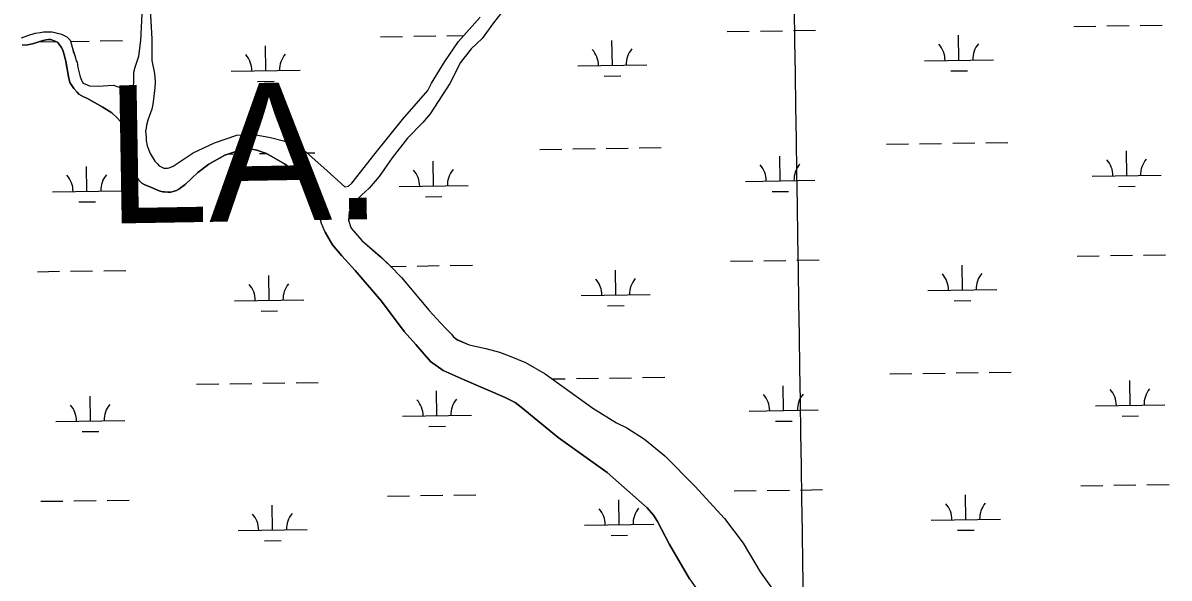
# Model space of a CAD drawing. Extents: x 3807117 to 3845308, y 337856 to 363736.
# Drawn here: x 3820842 to 3822502, y 343609 to 344413 of the extents above; entities that cross this region are included whole.
import ezdxf

# ---------------------------------------------------------------- set-up
doc = ezdxf.new("R2010")
doc.units = 0
for name, color, linetype in [('V-GRID-MAJR', 7, 'Continuous'), ('V-TOPO-GNAM-IDEN', 7, 'Continuous'), ('V-TOPO-SHOR', 7, 'Continuous'), ('V-WETL-SWMP', 7, 'Continuous')]:
    doc.layers.add(name, color=color, linetype=linetype)

msp = doc.modelspace()

# ---------------------------------------------------------------- linework, layer by layer
at = {"layer": 'V-GRID-MAJR'}
msp.add_spline([(3821974.8, 343440.4), (3821885, 349497.4), (3821795.1, 355557.5), (3821705.1, 361617.7), (3821705.1, 361620.7)], degree=3, dxfattribs=at)
at = {"layer": 'V-TOPO-SHOR'}
for points in [[(3821024.7, 344466.1), (3821029.3, 344390.2), (3821029, 344358.8), (3821033, 344340.2), (3821033.9, 344328.3), (3821033.4, 344320.1), (3821031.7, 344303.1), (3821030.6, 344295.9), (3821029, 344288.7), (3821025.8, 344279.4), (3821023.2, 344272.7), (3821021.6, 344265.5), (3821021, 344260.9), (3821020, 344256.8), (3821020.9, 344248), (3821020.9, 344243.4), (3821022.4, 344235.6), (3821026.9, 344224.2), (3821033.5, 344213.4), (3821037.1, 344209.2), (3821039.6, 344206.6), (3821046.3, 344202.9), (3821052, 344202.9), (3821054.1, 344203.4), (3821059.8, 344205.9), (3821088.8, 344225.3), (3821119.8, 344239.6), (3821152.3, 344250.7), (3821177.1, 344252), (3821200.8, 344247.7), (3821219.8, 344242.9), (3821236.8, 344236.1), (3821252.2, 344226.6), (3821282.9, 344199), (3821308.5, 344176.2)], [(3820840.4, 344391.7), (3820849.4, 344395), (3820860.1, 344398.7), (3820867.3, 344399.7), (3820872.1, 344400.7), (3820876.9, 344400.6), (3820881.4, 344400.6), (3820884.8, 344400.6), (3820888.6, 344399.5), (3820892, 344398.8), (3820896.8, 344397.7), (3820900.2, 344396.3), (3820903.3, 344394.9), (3820906, 344393.2), (3820910.8, 344388.3), (3820912.5, 344383.5), (3820913.8, 344378.4), (3820915.4, 344372.2), (3820917.5, 344366.3), (3820918.8, 344362.9), (3820919.8, 344358.4), (3820920.8, 344356.7), (3820922.1, 344348.8), (3820923.1, 344345), (3820925.4, 344335.4), (3820927.1, 344330.6), (3820928.8, 344327.8), (3820929.8, 344326.4), (3820935.3, 344323.6), (3820938.7, 344322.2), (3820951.8, 344321.8), (3820965.2, 344322.7), (3820973.7, 344323.3), (3820978.9, 344321.6), (3820981.6, 344320.5), (3820984.4, 344319.5), (3820986.7, 344317.7), (3820989.8, 344316), (3820990.8, 344315.6), (3820994.3, 344314.9), (3820997, 344315.2), (3821000.8, 344317.6), (3821001.9, 344319), (3821002.9, 344326.5), (3821003.1, 344342), (3821004.8, 344349.5), (3821010.1, 344365.2), (3821013, 344387.9), (3821015.5, 344435.9)], [(3821308.5, 344176.2), (3821313.7, 344176.9), (3821318.8, 344181.2), (3821352.7, 344224.2), (3821392.2, 344273.4), (3821428.7, 344315.4), (3821433.9, 344326.2), (3821453.2, 344357.4), (3821473.1, 344386.7), (3821504.3, 344422)], [(3821539.7, 344433.9), (3821523.6, 344413.4), (3821507.5, 344391), (3821491.5, 344375.7), (3821475.9, 344356.2), (3821460.7, 344325.5), (3821432.1, 344282), (3821421.7, 344269.3), (3821399.4, 344246.3), (3821377, 344218.2), (3821358.3, 344191.1), (3821343.8, 344174.2), (3821333.4, 344164.3), (3821327, 344158.1), (3821320.8, 344151.9)], [(3820841.4, 344381), (3820848.9, 344381.6), (3820856.2, 344383.3), (3820862.4, 344385), (3820866.8, 344386.3), (3820871.6, 344388), (3820876.1, 344389), (3820879.6, 344389.6), (3820883, 344389.6), (3820892.6, 344385.7), (3820898.3, 344377.8), (3820900.7, 344372.3), (3820902.4, 344367.1), (3820904.7, 344357.9), (3820908.3, 344335.9), (3820910.6, 344327.3), (3820916, 344318.3), (3820920.8, 344313.1), (3820923.5, 344310.3), (3820926.9, 344308.2), (3820930, 344306.5), (3820935.1, 344304.4), (3820957, 344291.9), (3820971.4, 344283.2), (3820979.2, 344275.6), (3820983.3, 344271.4), (3820984.6, 344268.3), (3820986, 344264.9), (3820986.6, 344262.8), (3820987.3, 344259), (3820988.3, 344254.2), (3820988.6, 344248.7), (3820989.2, 344244.6), (3820991.6, 344235.3), (3820992.6, 344230.5), (3820993.6, 344226.7), (3820995.9, 344219.8), (3820997.6, 344214.7), (3820998.9, 344211.6), (3820999.9, 344208.1), (3821000.6, 344205), (3821001.6, 344201.9), (3821002.9, 344197.1), (3821005, 344193.7), (3821007, 344189.9), (3821010.4, 344185.7), (3821014.5, 344181.6), (3821018.9, 344178.8), (3821027.8, 344175.6), (3821037.4, 344171.4), (3821041.1, 344170), (3821044.9, 344169), (3821047.7, 344168.6), (3821052.1, 344168.2), (3821056.6, 344168.5), (3821060, 344169.5), (3821064.8, 344170.9), (3821068.3, 344172.6), (3821077.6, 344179.3), (3821095.9, 344196.7), (3821111.8, 344208.9), (3821134.6, 344222.1), (3821148, 344226.5), (3821162.1, 344230.1), (3821173.8, 344230.7), (3821181, 344229.3), (3821195.3, 344224.4), (3821221.3, 344209.4), (3821247.9, 344190.7), (3821256.5, 344183), (3821262.5, 344172.4), (3821269.9, 344149.1)], [(3821279.8, 344111.6), (3821274.7, 344122.9), (3821272.1, 344133.9), (3821269.9, 344149.1)], [(3821320.8, 344151.9), (3821314.8, 344139.4), (3821313.9, 344128), (3821317.4, 344117), (3821317.6, 344116.3), (3821333.4, 344098.2), (3821360, 344074.9), (3821374.3, 344061.5), (3821390.6, 344044.9), (3821430.8, 343997.2), (3821446.6, 343979.6), (3821455.8, 343969.8), (3821463, 343962.5), (3821465.5, 343959.4), (3821471.1, 343954.7), (3821488.6, 343947.4), (3821512.7, 343942.1), (3821532.7, 343936.8)], [(3821279.8, 344111.6), (3821280.2, 344110.4), (3821290.7, 344092.2), (3821304, 344075.9), (3821323.4, 344054.8), (3821361.5, 344010.6), (3821394.4, 343966.4), (3821411.4, 343947.7), (3821432.8, 343923.2), (3821450.9, 343910), (3821481.3, 343896.4), (3821540.9, 343871.2), (3821555.2, 343863.8), (3821563.7, 343856.9), (3821617.6, 343812.9), (3821688.6, 343762.5), (3821746.5, 343711.3), (3821755.4, 343700.6), (3821761.1, 343691.2)], [(3821532.7, 343936.8), (3821546.5, 343931.5), (3821570.1, 343921.5), (3821598.8, 343905.4), (3821667.8, 343855.5), (3821702.1, 343834.1), (3821716.9, 343826.8), (3821742.5, 343810.6), (3821772.1, 343786.7), (3821815.5, 343742.7), (3821858.3, 343695.5), (3821885.3, 343659.8), (3821910.1, 343618.5), (3821939.1, 343578.1), (3821963.5, 343543), (3821984.9, 343519.7), (3822005.4, 343503), (3822043.7, 343475), (3822071.3, 343459.8), (3822083.1, 343451.5), (3822094.3, 343442.2), (3822094.4, 343442.1)], [(3821761.1, 343691.2), (3821778.7, 343658.2), (3821807.5, 343608.2), (3821819.3, 343591.9), (3821838.7, 343569.5), (3821872, 343528.3), (3821878.8, 343517.3), (3821881.8, 343511.1), (3821882.5, 343506.6), (3821886.6, 343498.7), (3821891, 343492.2), (3821897.4, 343485.2), (3821906.3, 343476.2), (3821937.6, 343442.7), (3821941.1, 343439.8)]]:
    msp.add_lwpolyline(points, dxfattribs=at)
at = {"layer": 'V-WETL-SWMP'}
for p, q in [((3821024.7, 344466.1), (3821029.3, 344390.2)), ((3821013.1, 344387.9), (3821015.5, 344435.9)), ((3821473.1, 344386.7), (3821504.3, 344422)), ((3821523.6, 344413.4), (3821507.5, 344391)), ((3822364.1, 344408.4), (3822396.1, 344408.9)), ((3822412.1, 344409.1), (3822444, 344409.6)), ((3822460, 344409.8), (3822492, 344410.3)), ((3820840.4, 344391.7), (3820849.4, 344395)), ((3820849.4, 344395), (3820860.1, 344398.7)), ((3820860.1, 344398.7), (3820867.3, 344399.7)), ((3820867.3, 344399.7), (3820872.1, 344400.7)), ((3820876.1, 344389), (3820871.6, 344388)), ((3820872.1, 344400.7), (3820884.8, 344400.6)), ((3820879.6, 344389.6), (3820876.1, 344389)), ((3820883, 344389.6), (3820879.6, 344389.6)), ((3820892.6, 344385.7), (3820883, 344389.6)), ((3820884.8, 344400.6), (3820888.6, 344399.5)), ((3820888.6, 344399.5), (3820892, 344398.8)), ((3820892, 344398.8), (3820896.8, 344397.7)), ((3820896.8, 344397.7), (3820900.2, 344396.3)), ((3820900.2, 344396.3), (3820903.3, 344394.9)), ((3820903.3, 344394.9), (3820906, 344393.2)), ((3820906, 344393.2), (3820910.8, 344388.3)), ((3820910.8, 344388.3), (3820912.5, 344383.5)), ((3821029.3, 344390.2), (3821029, 344358.8)), ((3821360.4, 344393.4), (3821392.3, 344393.8)), ((3821408.3, 344394.1), (3821440.3, 344394.6)), ((3821456.3, 344394.8), (3821480.6, 344395.2)), ((3821507.5, 344391), (3821491.5, 344375.7)), ((3821862.2, 344400.9), (3821894.2, 344401.4)), ((3821910.2, 344401.6), (3821942.2, 344402.1)), ((3821958.2, 344402.3), (3821990.2, 344402.8)), ((3822197.7, 344359.5), (3822197.2, 344395.5)), ((3820848.9, 344381.6), (3820841.4, 344381)), ((3820856.2, 344383.3), (3820848.9, 344381.6)), ((3820862.4, 344385), (3820856.2, 344383.3)), ((3820866.8, 344386.3), (3820862.4, 344385)), ((3820865.6, 344385.9), (3820890.5, 344386.3)), ((3820871.6, 344388), (3820866.8, 344386.3)), ((3820898.3, 344377.8), (3820892.6, 344385.7)), ((3820900.7, 344372.3), (3820898.3, 344377.8)), ((3820902.4, 344367.1), (3820900.7, 344372.3)), ((3820911.4, 344386.6), (3820938.5, 344387)), ((3820912.5, 344383.5), (3820913.8, 344378.4)), ((3820913.8, 344378.4), (3820915.5, 344372.2)), ((3820915.5, 344372.2), (3820917.5, 344366.3)), ((3820954.5, 344387.3), (3820986.5, 344387.8)), ((3821010.1, 344365.2), (3821013.1, 344387.9)), ((3821194, 344344.4), (3821193.5, 344380.4)), ((3821453.3, 344357.5), (3821473.1, 344386.7)), ((3821491.5, 344375.7), (3821475.9, 344356.2)), ((3821695.9, 344351.9), (3821695.3, 344387.9)), ((3820904.7, 344357.8), (3820902.4, 344367.1)), ((3820908.3, 344335.9), (3820904.7, 344357.8)), ((3820917.5, 344366.3), (3820918.8, 344362.9)), ((3820918.8, 344362.9), (3820919.8, 344358.4)), ((3820919.8, 344358.4), (3820920.8, 344356.7)), ((3820920.8, 344356.7), (3820922.1, 344348.8)), ((3821004.8, 344349.5), (3821010.1, 344365.2)), ((3821029, 344358.8), (3821033, 344340.2)), ((3821433.9, 344326.2), (3821453.3, 344357.5)), ((3821475.9, 344356.2), (3821460.7, 344325.5)), ((3822147.7, 344358.7), (3822247.7, 344360.2)), ((3820922.1, 344348.8), (3820923.1, 344345)), ((3820923.1, 344345), (3820925.5, 344335.4)), ((3821002.9, 344326.5), (3821003.1, 344342)), ((3821003.1, 344342), (3821004.8, 344349.5)), ((3821033, 344340.2), (3821033.9, 344328.3)), ((3821144, 344343.7), (3821244, 344345.2)), ((3821645.9, 344351.2), (3821745.8, 344352.7)), ((3822185.9, 344343.9), (3822209.9, 344344.2)), ((3820910.6, 344327.3), (3820908.3, 344335.9)), ((3820916, 344318.3), (3820910.6, 344327.3)), ((3820925.5, 344335.4), (3820927.1, 344330.6)), ((3820927.1, 344330.6), (3820928.8, 344327.8)), ((3820928.8, 344327.8), (3820929.8, 344326.4)), ((3820929.8, 344326.4), (3820935.3, 344323.6)), ((3820935.3, 344323.6), (3820938.7, 344322.2)), ((3820938.7, 344322.2), (3820951.8, 344321.8)), ((3820951.8, 344321.8), (3820965.2, 344322.7)), ((3820965.2, 344322.7), (3820973.7, 344323.3)), ((3820973.7, 344323.3), (3820978.9, 344321.6)), ((3821001.9, 344319), (3821002.9, 344326.5)), ((3821033.9, 344328.3), (3821033.4, 344320.1)), ((3821182.2, 344328.8), (3821206.2, 344329.2)), ((3821428.7, 344315.4), (3821433.9, 344326.2)), ((3821460.7, 344325.5), (3821432.1, 344282)), ((3821684.1, 344336.3), (3821708.1, 344336.7)), ((3820920.8, 344313.1), (3820916, 344318.3)), ((3820923.5, 344310.3), (3820920.8, 344313.1)), ((3820926.9, 344308.2), (3820923.5, 344310.3)), ((3820930, 344306.5), (3820926.9, 344308.2)), ((3820935.1, 344304.4), (3820930, 344306.5)), ((3820978.9, 344321.6), (3820984.4, 344319.5)), ((3820984.4, 344319.5), (3820986.7, 344317.7)), ((3820986.7, 344317.7), (3820989.8, 344316)), ((3820989.8, 344316), (3820990.8, 344315.6)), ((3820990.8, 344315.6), (3820994.3, 344314.9)), ((3820994.3, 344314.9), (3820997, 344315.2)), ((3820997, 344315.2), (3821000.8, 344317.6)), ((3821000.8, 344317.6), (3821001.9, 344319)), ((3821033.4, 344320.1), (3821031.7, 344303.1)), ((3821392.3, 344273.4), (3821428.7, 344315.4)), ((3820957, 344291.9), (3820935.1, 344304.4)), ((3820971.4, 344283.2), (3820957, 344291.9)), ((3821029, 344288.7), (3821025.8, 344279.4)), ((3821030.6, 344295.9), (3821029, 344288.7)), ((3821031.7, 344303.1), (3821030.6, 344295.9)), ((3820979.2, 344275.6), (3820971.4, 344283.2)), ((3820983.3, 344271.4), (3820979.2, 344275.6)), ((3821023.2, 344272.7), (3821021.6, 344265.5)), ((3821025.8, 344279.4), (3821023.2, 344272.7)), ((3821352.7, 344224.2), (3821392.3, 344273.4)), ((3821432.1, 344282), (3821421.7, 344269.3)), ((3820984.6, 344268.3), (3820983.3, 344271.4)), ((3820986, 344264.9), (3820984.6, 344268.3)), ((3820986.6, 344262.8), (3820986, 344264.9)), ((3820987.3, 344259), (3820986.6, 344262.8)), ((3820988.3, 344254.2), (3820987.3, 344259)), ((3821021, 344260.9), (3821020, 344256.8)), ((3821020, 344256.8), (3821020.9, 344248)), ((3821021.6, 344265.5), (3821021, 344260.9)), ((3821421.7, 344269.3), (3821399.4, 344246.3)), ((3820988.6, 344248.7), (3820988.3, 344254.2)), ((3820989.2, 344244.6), (3820988.6, 344248.7)), ((3820991.6, 344235.3), (3820989.2, 344244.6)), ((3821020.9, 344248), (3821020.9, 344243.4)), ((3821020.9, 344243.4), (3821022.4, 344235.6)), ((3821088.8, 344225.3), (3821119.8, 344239.6)), ((3821119.8, 344239.6), (3821152.3, 344250.7)), ((3821152.3, 344250.7), (3821177.1, 344252)), ((3821177.1, 344252), (3821200.8, 344247.7)), ((3821200.8, 344247.7), (3821219.8, 344242.9)), ((3821219.8, 344242.9), (3821236.8, 344236.1)), ((3821399.4, 344246.3), (3821377.1, 344218.2)), ((3822140.7, 344238.5), (3822172.7, 344239)), ((3822188.7, 344239.2), (3822220.7, 344239.7)), ((3822236.7, 344240), (3822268.7, 344240.4)), ((3820992.6, 344230.5), (3820991.6, 344235.3)), ((3820993.6, 344226.7), (3820992.6, 344230.5)), ((3820995.9, 344219.8), (3820993.6, 344226.7)), ((3821022.4, 344235.6), (3821026.9, 344224.2)), ((3821026.9, 344224.2), (3821033.5, 344213.4)), ((3821059.8, 344205.9), (3821088.8, 344225.3)), ((3821148, 344226.5), (3821134.6, 344222.1)), ((3821138.8, 344223.5), (3821168.9, 344224)), ((3821162.1, 344230.1), (3821148, 344226.5)), ((3821173.8, 344230.7), (3821162.1, 344230.1)), ((3821181, 344229.3), (3821173.8, 344230.7)), ((3821195.3, 344224.4), (3821181, 344229.3)), ((3821184.9, 344224.2), (3821195.4, 344224.4)), ((3821221.3, 344209.4), (3821195.3, 344224.4)), ((3821236.8, 344236.1), (3821252.2, 344226.6)), ((3821252.2, 344226.6), (3821282.9, 344199)), ((3821253.7, 344225.2), (3821265, 344225.4)), ((3821318.8, 344181.2), (3821352.7, 344224.2)), ((3821590.8, 344230.3), (3821622.8, 344230.8)), ((3821638.8, 344231), (3821670.8, 344231.5)), ((3821686.8, 344231.7), (3821718.8, 344232.2)), ((3821734.8, 344232.4), (3821766.8, 344232.9)), ((3822092.7, 344237.8), (3822124.7, 344238.3)), ((3822440.7, 344192.3), (3822440.2, 344228.3)), ((3820935.1, 344169.7), (3820934.6, 344205.7)), ((3820997.6, 344214.7), (3820995.9, 344219.8)), ((3820998.9, 344211.6), (3820997.6, 344214.7)), ((3820999.9, 344208.1), (3820998.9, 344211.6)), ((3821000.6, 344205), (3820999.9, 344208.1)), ((3821033.5, 344213.4), (3821037.1, 344209.2)), ((3821037.1, 344209.2), (3821039.7, 344206.6)), ((3821039.7, 344206.6), (3821046.3, 344202.9)), ((3821054.1, 344203.4), (3821059.8, 344205.9)), ((3821111.8, 344208.9), (3821095.9, 344196.7)), ((3821134.6, 344222.1), (3821111.8, 344208.9)), ((3821247.9, 344190.7), (3821221.3, 344209.4)), ((3821377.1, 344218.2), (3821358.3, 344191.1)), ((3821437, 344177.2), (3821436.5, 344213.2)), ((3821938.9, 344184.8), (3821938.3, 344220.7)), ((3821001.6, 344201.9), (3821000.6, 344205)), ((3821002.9, 344197.1), (3821001.6, 344201.9)), ((3821005, 344193.7), (3821002.9, 344197.1)), ((3821007, 344189.9), (3821005, 344193.7)), ((3821010.4, 344185.7), (3821007, 344189.9)), ((3821046.3, 344202.9), (3821052, 344202.9)), ((3821052, 344202.9), (3821054.1, 344203.4)), ((3821095.9, 344196.7), (3821077.6, 344179.3)), ((3821256.4, 344183), (3821247.9, 344190.7)), ((3821282.9, 344199), (3821308.5, 344176.2)), ((3821358.3, 344191.1), (3821343.8, 344174.2)), ((3822390.7, 344191.5), (3822490.7, 344193)), ((3821014.5, 344181.6), (3821010.4, 344185.7)), ((3821018.9, 344178.8), (3821014.5, 344181.6)), ((3821027.8, 344175.6), (3821018.9, 344178.8)), ((3821037.4, 344171.4), (3821027.8, 344175.6)), ((3821068.3, 344172.6), (3821064.8, 344170.9)), ((3821077.6, 344179.3), (3821068.3, 344172.6)), ((3821262.5, 344172.4), (3821256.4, 344183)), ((3821308.5, 344176.2), (3821313.7, 344176.9)), ((3821313.7, 344176.9), (3821318.8, 344181.2)), ((3821343.8, 344174.2), (3821333.4, 344164.3)), ((3821387, 344176.5), (3821487, 344178)), ((3821888.9, 344184), (3821988.9, 344185.5)), ((3822428.9, 344176.7), (3822452.9, 344177)), ((3820885.1, 344169), (3820985.1, 344170.5)), ((3821041.1, 344170), (3821037.4, 344171.4)), ((3821044.9, 344169), (3821041.1, 344170)), ((3821047.7, 344168.6), (3821044.9, 344169)), ((3821052.1, 344168.2), (3821047.7, 344168.6)), ((3821056.6, 344168.5), (3821052.1, 344168.2)), ((3821060, 344169.5), (3821056.6, 344168.5)), ((3821064.8, 344170.9), (3821060, 344169.5)), ((3821269.9, 344149.1), (3821262.5, 344172.4)), ((3821327, 344158.1), (3821320.8, 344151.9)), ((3821333.4, 344164.3), (3821327, 344158.1)), ((3821425.2, 344161.6), (3821449.2, 344162)), ((3821927.1, 344169.1), (3821951.1, 344169.5)), ((3820923.4, 344154.1), (3820947.4, 344154.5)), ((3821272.1, 344133.9), (3821269.9, 344149.1)), ((3821314.8, 344139.4), (3821313.9, 344128)), ((3821320.8, 344151.9), (3821314.8, 344139.4)), ((3821274.7, 344122.9), (3821272.1, 344133.9)), ((3821279.8, 344111.6), (3821274.7, 344122.9)), ((3821313.9, 344128), (3821317.4, 344117)), ((3821280.2, 344110.4), (3821279.8, 344111.6)), ((3821290.7, 344092.2), (3821280.2, 344110.4)), ((3821317.4, 344117), (3821317.6, 344116.3)), ((3821317.6, 344116.3), (3821333.4, 344098.2)), ((3821304, 344075.9), (3821290.7, 344092.2)), ((3821333.4, 344098.2), (3821360, 344075)), ((3821323.4, 344054.8), (3821304, 344075.9)), ((3821360, 344075), (3821374.3, 344061.5)), ((3822369, 344075.8), (3822401, 344076.2)), ((3822417, 344076.5), (3822449, 344077)), ((3822465, 344077.2), (3822497, 344077.7)), ((3821374.3, 344061.5), (3821390.6, 344044.9)), ((3821374.9, 344060.9), (3821397.3, 344061.2)), ((3821413.3, 344061.4), (3821445.3, 344061.9)), ((3821461.3, 344062.2), (3821493.3, 344062.6)), ((3821867.2, 344068.2), (3821899.2, 344068.7)), ((3821915.2, 344069), (3821947.2, 344069.4)), ((3821963.2, 344069.7), (3821995.2, 344070.2)), ((3822202.7, 344026.8), (3822202.2, 344062.8)), ((3820863.5, 344053.2), (3820895.5, 344053.7)), ((3820911.4, 344053.9), (3820943.4, 344054.4)), ((3820959.4, 344054.6), (3820991.4, 344055.1)), ((3821199, 344011.8), (3821198.4, 344047.8)), ((3821361.5, 344010.6), (3821323.4, 344054.8)), ((3821390.6, 344044.9), (3821430.9, 343997.2)), ((3821700.8, 344019.3), (3821700.3, 344055.3)), ((3822152.7, 344026.1), (3822252.7, 344027.6)), ((3821149, 344011), (3821249, 344012.5)), ((3821394.4, 343966.4), (3821361.5, 344010.6)), ((3821650.8, 344018.6), (3821750.8, 344020.1)), ((3822190.9, 344011.2), (3822214.9, 344011.6)), ((3821187.2, 343996.2), (3821211.2, 343996.5)), ((3821430.9, 343997.2), (3821446.7, 343979.6)), ((3821689.1, 344003.7), (3821713.1, 344004.1)), ((3821446.7, 343979.6), (3821455.8, 343969.8)), ((3821411.4, 343947.7), (3821394.4, 343966.4)), ((3821455.8, 343969.8), (3821463, 343962.5)), ((3821463, 343962.5), (3821465.5, 343959.4)), ((3821465.5, 343959.4), (3821471.1, 343954.8)), ((3821432.8, 343923.2), (3821411.4, 343947.7)), ((3821471.1, 343954.8), (3821488.6, 343947.4)), ((3821488.6, 343947.4), (3821512.7, 343942.1)), ((3821512.7, 343942.1), (3821532.7, 343936.8)), ((3821532.7, 343936.8), (3821546.5, 343931.5)), ((3821546.5, 343931.5), (3821570.1, 343921.6)), ((3821450.9, 343910), (3821432.8, 343923.2)), ((3821481.3, 343896.4), (3821450.9, 343910)), ((3821570.1, 343921.6), (3821598.8, 343905.4)), ((3822193.6, 343906.6), (3822225.6, 343907.1)), ((3822241.6, 343907.3), (3822273.6, 343907.8)), ((3821093.9, 343890.1), (3821125.9, 343890.6)), ((3821141.9, 343890.8), (3821173.9, 343891.3)), ((3821189.9, 343891.6), (3821221.9, 343892)), ((3821237.9, 343892.3), (3821269.9, 343892.8)), ((3821540.9, 343871.2), (3821481.3, 343896.4)), ((3821598.8, 343905.4), (3821667.8, 343855.5)), ((3821609.2, 343897.8), (3821627.8, 343898.1)), ((3821643.8, 343898.4), (3821675.8, 343898.8)), ((3821691.8, 343899.1), (3821723.8, 343899.6)), ((3821739.8, 343899.8), (3821771.8, 343900.3)), ((3822097.7, 343905.2), (3822129.7, 343905.6)), ((3822145.7, 343905.9), (3822177.6, 343906.4)), ((3822445.7, 343859.6), (3822445.2, 343895.6)), ((3821442, 343844.6), (3821441.4, 343880.6)), ((3821943.8, 343852.1), (3821943.3, 343888.1)), ((3820940.1, 343837.1), (3820939.6, 343873.1)), ((3821555.2, 343863.8), (3821540.9, 343871.2)), ((3821563.7, 343856.9), (3821555.2, 343863.8)), ((3822395.7, 343858.9), (3822495.7, 343860.4)), ((3821392, 343843.8), (3821492, 343845.3)), ((3821617.6, 343812.9), (3821563.7, 343856.9)), ((3821667.8, 343855.5), (3821702.1, 343834.1)), ((3821893.8, 343851.4), (3821993.8, 343852.9)), ((3822433.9, 343844), (3822457.9, 343844.4)), ((3820890.1, 343836.3), (3820990.1, 343837.8)), ((3821430.2, 343829), (3821454.2, 343829.3)), ((3821702.1, 343834.1), (3821716.9, 343826.8)), ((3821716.9, 343826.8), (3821742.5, 343810.6)), ((3821932.1, 343836.5), (3821956.1, 343836.9)), ((3820928.3, 343821.5), (3820952.3, 343821.8)), ((3821688.6, 343762.5), (3821617.6, 343812.9)), ((3821742.5, 343810.6), (3821772.1, 343786.7)), ((3821772.1, 343786.7), (3821815.5, 343742.7)), ((3821746.5, 343711.3), (3821688.6, 343762.5)), ((3821815.5, 343742.7), (3821858.3, 343695.5)), ((3822374, 343743.1), (3822406, 343743.6)), ((3822422, 343743.8), (3822454, 343744.3)), ((3822470, 343744.6), (3822502, 343745)), ((3821370.3, 343728.1), (3821402.3, 343728.6)), ((3821418.3, 343728.8), (3821450.3, 343729.3)), ((3821466.3, 343729.5), (3821498.3, 343730)), ((3821872.2, 343735.6), (3821904.2, 343736.1)), ((3821920.2, 343736.3), (3821952.2, 343736.8)), ((3821968.2, 343737), (3822000.2, 343737.5)), ((3822207.7, 343694.2), (3822207.1, 343730.2)), ((3820868.4, 343720.6), (3820900.4, 343721)), ((3820916.4, 343721.3), (3820948.4, 343721.8)), ((3820964.4, 343722), (3820996.4, 343722.5)), ((3821203.9, 343679.1), (3821203.4, 343715.1)), ((3821705.8, 343686.7), (3821705.3, 343722.7)), ((3821755.4, 343700.6), (3821746.5, 343711.3)), ((3821761.1, 343691.2), (3821755.4, 343700.6)), ((3821778.7, 343658.2), (3821761.1, 343691.2)), ((3821858.3, 343695.5), (3821885.3, 343659.8)), ((3822157.7, 343693.4), (3822257.7, 343694.9)), ((3821153.9, 343678.4), (3821253.9, 343679.9)), ((3821655.8, 343685.9), (3821755.8, 343687.4)), ((3822195.9, 343678.6), (3822219.9, 343678.9)), ((3821192.2, 343663.5), (3821216.2, 343663.9)), ((3821694, 343671.1), (3821718, 343671.4)), ((3821807.5, 343608.2), (3821778.7, 343658.2)), ((3821885.3, 343659.8), (3821910.1, 343618.5)), ((3821910.1, 343618.5), (3821939.1, 343578.1))]:
    msp.add_line(p, q, dxfattribs=at)
for centre, start, end in [((3821640.6, 344351.6), 0.0865, 41.6302), ((3821751.1, 344353.2), 140.0865, 181.6302), ((3822142.5, 344359.1), 0.0865, 41.6302), ((3822252.9, 344360.8), 140.0865, 181.6302), ((3821138.8, 344344.1), 0.0865, 41.6302), ((3821249.2, 344345.7), 140.0865, 181.6302), ((3821883.6, 344184.4), 0.0865, 41.6302), ((3821994.1, 344186.1), 140.0865, 181.6302), ((3822385.5, 344191.9), 0.0865, 41.6302), ((3822495.9, 344193.6), 140.0865, 181.6302), ((3820879.9, 344169.4), 0.0865, 41.6302), ((3820990.4, 344171), 140.0865, 181.6302), ((3821381.8, 344176.9), 0.0865, 41.6302), ((3821492.2, 344178.5), 140.0865, 181.6302), ((3821645.6, 344019), 0.0865, 41.6302), ((3821756.1, 344020.6), 140.0865, 181.6302), ((3822147.4, 344026.5), 0.0865, 41.6302), ((3822257.9, 344028.1), 140.0865, 181.6302), ((3821143.7, 344011.4), 0.0865, 41.6302), ((3821254.2, 344013.1), 140.0865, 181.6302), ((3821888.6, 343851.8), 0.0865, 41.6302), ((3821999.1, 343853.4), 140.0865, 181.6302), ((3822390.5, 343859.3), 0.0865, 41.6302), ((3822500.9, 343860.9), 140.0865, 181.6302), ((3820884.9, 343836.7), 0.0865, 41.6302), ((3820995.3, 343838.4), 140.0865, 181.6302), ((3821386.7, 343844.2), 0.0865, 41.6302), ((3821497.2, 343845.9), 140.0865, 181.6302), ((3821650.5, 343686.3), 0.0865, 41.6302), ((3821761, 343688), 140.0865, 181.6302), ((3822152.4, 343693.8), 0.0865, 41.6302), ((3822262.9, 343695.5), 140.0865, 181.6302), ((3821148.7, 343678.8), 0.0865, 41.6302), ((3821259.2, 343680.4), 140.0865, 181.6302)]:
    msp.add_arc(centre, 35.2, start, end, dxfattribs=at)

# ---------------------------------------------------------------- texts
at = {"layer": 'V-TOPO-GNAM-IDEN'}
msp.add_text('LA.', height=200, rotation=0.9924, dxfattribs=at).set_placement((3820963.6, 344122.7))

doc.saveas('drawing.dxf')
